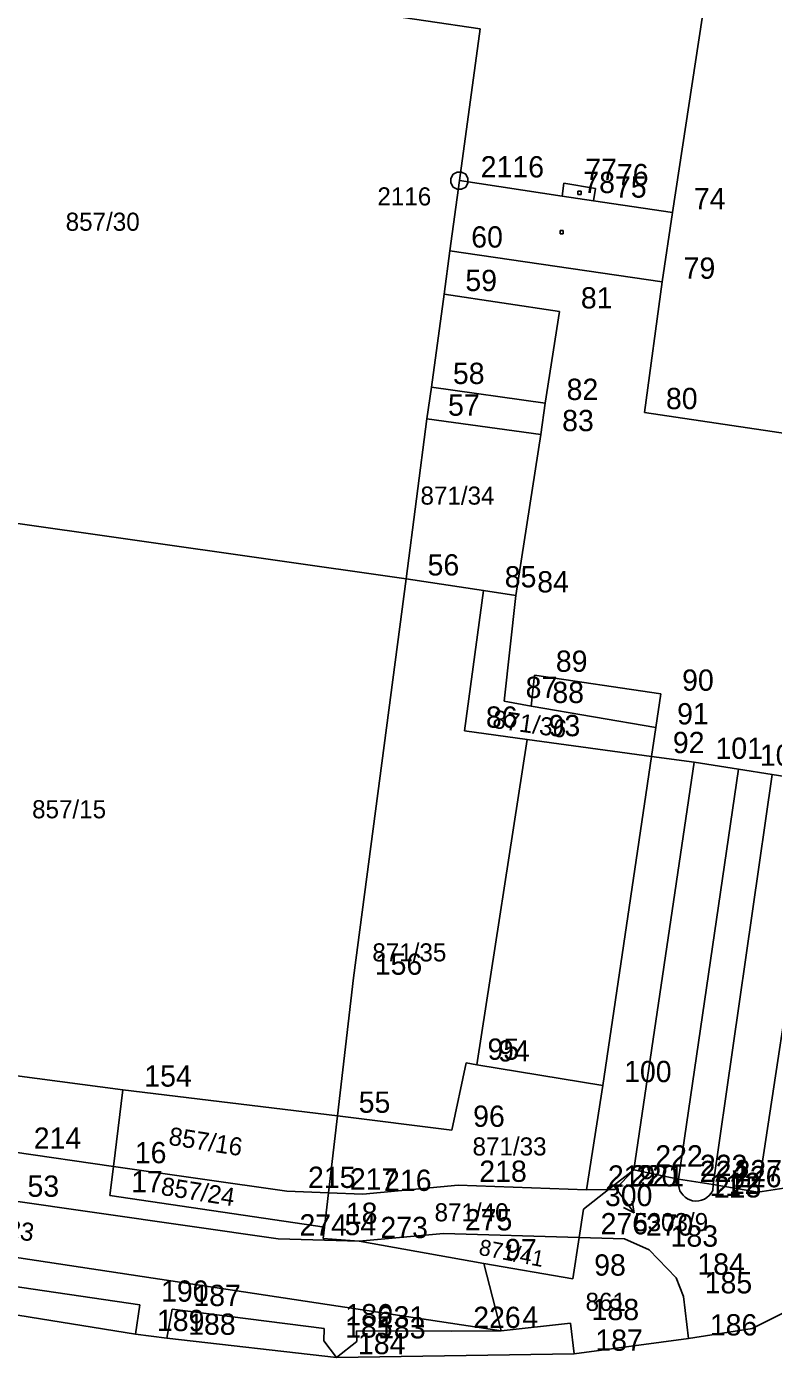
# Model space of a CAD drawing. Extents: x -822293 to -820259, y -1071573 to -1068794.
# Drawn here: x -822034.7 to -821964.6, y -1070214.9 to -1070089.8 of the extents above; entities that cross this region are included whole.
import ezdxf

# ---------------------------------------------------------------- set-up
doc = ezdxf.new("R2010")
doc.units = 0
for name, color, linetype in [('Vrstva 11', 7, 'Continuous'), ('Vrstva 14', 7, 'Continuous'), ('Vrstva 16', 7, 'Continuous'), ('Vrstva 2', 7, 'Continuous'), ('Vrstva 3', 7, 'Continuous'), ('Vrstva 4', 7, 'Continuous'), ('Vrstva 5', 7, 'Continuous'), ('Vrstva 7', 7, 'Continuous'), ('Vrstva 8', 7, 'Continuous'), ('Vrstva 9', 7, 'Continuous')]:
    doc.layers.add(name, color=color, linetype=linetype)

# ---------------------------------------------------------------- blocks, each defined once
blk = doc.blocks.new('Z61')
at = {"layer": 'Vrstva 2'}
for p, q in [((0, 300), (-50, 200)), ((0, 0), (0, 300)), ((0, 300), (50, 200))]:
    blk.add_line(p, q, dxfattribs=at)
blk = doc.blocks.new('Z402')
at = {"layer": 'Vrstva 2'}
for p, q in [((-10, 10), (20, 10)), ((-10, -20), (-10, 10)), ((20, 10), (20, -20)), ((20, -20), (-10, -20))]:
    blk.add_line(p, q, dxfattribs=at)
blk = doc.blocks.new('Z101')
at = {"layer": 'Vrstva 2'}
for p, q in [((-80, 20), (-60, 60)), ((-80, -20), (-80, 20)), ((-60, 60), (-20, 80)), ((-20, 80), (20, 80)), ((0, 0), (0, 0)), ((20, 80), (60, 60)), ((60, 60), (80, 20)), ((80, 20), (80, -20)), ((-60, -60), (-80, -20)), ((-20, -80), (-60, -60)), ((20, -80), (-20, -80)), ((60, -60), (20, -80)), ((80, -20), (60, -60))]:
    blk.add_line(p, q, dxfattribs=at)

msp = doc.modelspace()

# ---------------------------------------------------------------- linework, layer by layer
at = {"layer": 'Vrstva 2'}
for p, q in [((-822017.71, -1070086.27), (-821992.13, -1070090.06)), ((-821971.28, -1070089.05), (-821974.07, -1070107.31)), ((-821992.13, -1070090.06), (-821994.09, -1070104.32)), ((-821994.09, -1070104.32), (-821994.98, -1070110.91)), ((-821984.45, -1070105.79), (-821994.09, -1070104.32)), ((-821984.27, -1070104.57), (-821984.45, -1070105.79)), ((-821981.3, -1070105.05), (-821984.27, -1070104.57)), ((-821981.48, -1070106.22), (-821981.3, -1070105.05)), ((-821974.07, -1070107.31), (-821981.48, -1070106.22)), ((-821994.98, -1070110.91), (-821995.53, -1070115)), ((-821975.03, -1070113.84), (-821994.98, -1070110.91)), ((-821976.69, -1070126.09), (-821975.03, -1070113.84)), ((-821995.53, -1070115), (-821996.7, -1070123.73)), ((-821995.53, -1070115), (-821984.68, -1070116.63)), ((-821984.68, -1070116.63), (-821986.02, -1070125.23)), ((-821996.7, -1070123.73), (-821997.16, -1070126.71)), ((-821986.02, -1070125.23), (-821986.44, -1070128.16)), ((-821928.39, -1070133.39), (-821976.69, -1070126.09)), ((-821997.16, -1070126.71), (-821999.08, -1070141.72)), ((-821986.44, -1070128.16), (-821988.78, -1070143.31)), ((-821999.08, -1070141.72), (-822052.4, -1070134.16)), ((-821999.08, -1070141.72), (-822004.04, -1070179.23)), ((-821991.83, -1070142.84), (-821999.08, -1070141.72)), ((-821993.6, -1070156.02), (-821991.83, -1070142.84)), ((-821988.78, -1070143.31), (-821991.83, -1070142.84)), ((-821988.78, -1070143.31), (-821989.87, -1070153.23)), ((-821989.87, -1070153.23), (-821987.36, -1070153.7)), ((-821987.36, -1070153.7), (-821975.64, -1070155.71)), ((-821987.71, -1070156.82), (-821993.6, -1070156.02)), ((-821975.64, -1070155.71), (-821976.04, -1070158.41)), ((-821976.04, -1070158.41), (-821987.71, -1070156.82)), ((-821976.04, -1070158.41), (-821980.62, -1070189.32)), ((-822004.04, -1070179.23), (-822005.55, -1070192.2)), ((-822025.69, -1070189.74), (-822060.08, -1070185.2)), ((-821993.45, -1070187.22), (-821994.8, -1070193.52)), ((-821992.46, -1070187.38), (-821993.45, -1070187.22)), ((-821980.62, -1070189.32), (-821992.46, -1070187.38)), ((-822026.58, -1070196.94), (-822025.69, -1070189.74)), ((-822005.55, -1070192.2), (-822025.69, -1070189.74)), ((-821980.62, -1070189.32), (-821982.14, -1070199.14)), ((-822005.55, -1070192.2), (-822006.38, -1070199.41)), ((-821994.8, -1070193.52), (-822005.55, -1070192.2)), ((-822026.58, -1070196.94), (-822036.07, -1070195.58)), ((-822026.92, -1070199.66), (-822026.58, -1070196.94)), ((-822010.31, -1070199.26), (-822026.58, -1070196.94)), ((-821977.69, -1070197.25), (-821980.08, -1070199.12)), ((-821977.69, -1070197.25), (-821979.46, -1070199.12)), ((-821973.5, -1070198.14), (-821977.69, -1070197.25)), ((-821970.25, -1070198.63), (-821973.5, -1070198.14)), ((-821966.05, -1070199.37), (-821970.25, -1070198.63)), ((-822006.76, -1070202.64), (-822026.92, -1070199.66)), ((-822006.38, -1070199.41), (-822010.31, -1070199.26)), ((-822006.38, -1070199.41), (-822006.76, -1070202.64)), ((-822003.17, -1070199.54), (-822006.38, -1070199.41)), ((-821994.22, -1070198.69), (-822003.17, -1070199.54)), ((-821982.14, -1070199.14), (-821994.22, -1070198.69)), ((-821980.08, -1070199.12), (-821982.42, -1070200.97)), ((-821980.08, -1070199.12), (-821982.14, -1070199.14)), ((-821979.46, -1070199.12), (-821980.08, -1070199.12)), ((-821962.41, -1070198.79), (-821966.05, -1070199.37)), ((-822071.91, -1070200.04), (-821990.17, -1070212.38)), ((-822011.11, -1070203.73), (-822036.66, -1070200.09)), ((-821982.42, -1070200.97), (-821982.83, -1070203.62)), ((-822006.76, -1070202.64), (-822006.88, -1070203.7)), ((-821995.58, -1070203.25), (-822003.51, -1070203.97)), ((-821982.83, -1070203.62), (-821995.58, -1070203.25)), ((-821982.83, -1070203.62), (-821983.43, -1070207.5)), ((-821982.83, -1070203.62), (-821978.58, -1070203.74)), ((-822003.51, -1070203.97), (-822011.11, -1070203.73)), ((-822006.88, -1070203.7), (-822003.51, -1070203.97)), ((-822003.51, -1070203.97), (-821991.8, -1070206.05)), ((-821978.58, -1070203.74), (-821976.25, -1070204.78)), ((-821976.25, -1070204.78), (-821973.74, -1070207.41)), ((-821991.8, -1070206.05), (-821990.17, -1070212.38)), ((-821983.43, -1070207.5), (-821991.8, -1070206.05)), ((-821966.58, -1070212.16), (-821953.03, -1070205.4)), ((-822024.11, -1070209.95), (-822041.26, -1070207.41)), ((-821973.74, -1070207.41), (-821973.05, -1070209.17)), ((-821973.05, -1070209.17), (-821972.57, -1070213.12)), ((-822024.5, -1070212.71), (-822024.11, -1070209.95)), ((-822021.08, -1070210.36), (-822021.57, -1070213.06)), ((-822006.8, -1070212.17), (-822021.08, -1070210.36)), ((-822006.83, -1070213.32), (-822006.8, -1070212.17)), ((-821994.79, -1070212.42), (-822003.76, -1070212.37)), ((-822003.76, -1070212.37), (-822003.73, -1070213.4)), ((-821990.17, -1070212.38), (-821994.79, -1070212.42)), ((-821990.17, -1070212.38), (-821983.67, -1070211.68)), ((-821983.67, -1070211.68), (-821983.32, -1070214.56)), ((-821972.57, -1070213.12), (-821966.58, -1070212.16)), ((-822021.57, -1070213.06), (-822024.5, -1070212.71)), ((-822005.62, -1070214.88), (-822006.83, -1070213.32)), ((-822003.73, -1070213.4), (-822005.62, -1070214.88)), ((-821983.32, -1070214.56), (-821972.57, -1070213.12))]:
    msp.add_line(p, q, dxfattribs=at)
at = {"layer": 'Vrstva 3'}
for p, q in [((-821984.45, -1070105.79), (-821981.48, -1070106.22)), ((-821975.03, -1070113.84), (-821974.07, -1070107.31)), ((-821996.7, -1070123.73), (-821986.02, -1070125.23)), ((-821986.44, -1070128.16), (-821997.16, -1070126.71)), ((-821987.36, -1070153.7), (-821987.03, -1070150.77)), ((-821987.03, -1070150.77), (-821975.17, -1070152.55)), ((-821975.17, -1070152.55), (-821975.64, -1070155.71)), ((-821992.46, -1070187.38), (-821987.71, -1070156.82)), ((-821976.04, -1070158.41), (-821972.04, -1070158.95)), ((-821972.04, -1070158.95), (-821977.69, -1070197.25)), ((-821967.87, -1070159.6), (-821973.5, -1070198.14)), ((-821972.04, -1070158.95), (-821967.87, -1070159.6)), ((-821967.87, -1070159.6), (-821964.71, -1070160.13)), ((-821964.71, -1070160.13), (-821970.25, -1070198.63)), ((-821960.23, -1070160.81), (-821966.05, -1070199.37)), ((-821964.71, -1070160.13), (-821960.23, -1070160.81)), ((-821973.52, -1070198.71), (-821973.5, -1070198.14)), ((-821970.25, -1070198.63), (-821970.3, -1070199.2)), ((-822024.5, -1070212.71), (-822042.91, -1070209.75)), ((-822005.62, -1070214.88), (-822021.57, -1070213.06)), ((-821983.32, -1070214.56), (-822005.62, -1070214.88))]:
    msp.add_line(p, q, dxfattribs=at)
for centre, radius, start, end in [((-821971.83, -1070198.5), 1.7, 187.17413, 257.88254), ((-821971.84, -1070198.51), 1.689, 258.06596, 335.78936)]:
    msp.add_arc(centre, radius, start, end, dxfattribs=at)
at = {"layer": 'Vrstva 4'}
msp.add_line((-821979.5, -1070198.87), (-821979.47, -1070198.91), dxfattribs=at)
at = {"layer": 'Vrstva 8'}
for p, q in [((-821992.13, -1070090.06), (-821992.13, -1070090.06)), ((-821994.09, -1070104.32), (-821994.09, -1070104.32)), ((-821984.27, -1070104.57), (-821984.27, -1070104.57)), ((-821984.45, -1070105.79), (-821984.45, -1070105.79)), ((-821981.3, -1070105.05), (-821981.3, -1070105.05)), ((-821981.48, -1070106.22), (-821981.48, -1070106.22)), ((-821974.07, -1070107.31), (-821974.07, -1070107.31)), ((-821994.98, -1070110.91), (-821994.98, -1070110.91)), ((-821975.03, -1070113.84), (-821975.03, -1070113.84)), ((-821995.53, -1070115), (-821995.53, -1070115)), ((-821984.68, -1070116.63), (-821984.68, -1070116.63)), ((-821996.7, -1070123.73), (-821996.7, -1070123.73)), ((-821986.02, -1070125.23), (-821986.02, -1070125.23)), ((-821976.69, -1070126.09), (-821976.69, -1070126.09)), ((-821997.16, -1070126.71), (-821997.16, -1070126.71)), ((-821986.44, -1070128.16), (-821986.44, -1070128.16)), ((-821999.08, -1070141.72), (-821999.08, -1070141.72)), ((-821991.83, -1070142.84), (-821991.83, -1070142.84)), ((-821988.78, -1070143.31), (-821988.78, -1070143.31)), ((-821987.03, -1070150.77), (-821987.03, -1070150.77)), ((-821989.87, -1070153.23), (-821989.87, -1070153.23)), ((-821975.17, -1070152.55), (-821975.17, -1070152.55)), ((-821987.36, -1070153.7), (-821987.36, -1070153.7)), ((-821993.6, -1070156.02), (-821993.6, -1070156.02)), ((-821975.64, -1070155.71), (-821975.64, -1070155.71)), ((-821987.71, -1070156.82), (-821987.71, -1070156.82)), ((-821976.04, -1070158.41), (-821976.04, -1070158.41)), ((-821972.04, -1070158.95), (-821972.04, -1070158.95)), ((-821967.87, -1070159.6), (-821967.87, -1070159.6)), ((-821964.71, -1070160.13), (-821964.71, -1070160.13)), ((-822004.04, -1070179.23), (-822004.04, -1070179.23)), ((-821993.45, -1070187.22), (-821993.45, -1070187.22)), ((-821992.46, -1070187.38), (-821992.46, -1070187.38)), ((-822025.69, -1070189.74), (-822025.69, -1070189.74)), ((-821980.62, -1070189.32), (-821980.62, -1070189.32)), ((-822005.55, -1070192.2), (-822005.55, -1070192.2)), ((-821994.8, -1070193.52), (-821994.8, -1070193.52)), ((-822026.58, -1070196.94), (-822026.58, -1070196.94)), ((-821977.69, -1070197.25), (-821977.69, -1070197.25)), ((-821973.5, -1070198.14), (-821973.5, -1070198.14)), ((-821970.25, -1070198.63), (-821970.25, -1070198.63)), ((-822026.92, -1070199.66), (-822026.92, -1070199.66)), ((-822010.31, -1070199.26), (-822010.31, -1070199.26)), ((-822006.38, -1070199.41), (-822006.38, -1070199.41)), ((-822003.17, -1070199.54), (-822003.17, -1070199.54)), ((-821994.22, -1070198.69), (-821994.22, -1070198.69)), ((-821982.14, -1070199.14), (-821982.14, -1070199.14)), ((-821980.08, -1070199.12), (-821980.08, -1070199.12)), ((-821979.46, -1070199.12), (-821979.46, -1070199.12)), ((-821973.52, -1070198.71), (-821973.52, -1070198.71)), ((-821970.79, -1070199.83), (-821970.79, -1070199.83)), ((-821970.3, -1070199.2), (-821970.3, -1070199.2)), ((-821966.05, -1070199.37), (-821966.05, -1070199.37)), ((-821982.42, -1070200.97), (-821982.42, -1070200.97)), ((-821972.61, -1070200.01), (-821972.61, -1070200.01)), ((-821972.19, -1070200.16), (-821972.19, -1070200.16)), ((-822006.76, -1070202.64), (-822006.76, -1070202.64)), ((-821995.58, -1070203.25), (-821995.58, -1070203.25)), ((-821982.83, -1070203.62), (-821982.83, -1070203.62)), ((-822011.11, -1070203.73), (-822011.11, -1070203.73)), ((-822006.88, -1070203.7), (-822006.88, -1070203.7)), ((-822003.51, -1070203.97), (-822003.51, -1070203.97)), ((-821978.58, -1070203.74), (-821978.58, -1070203.74)), ((-821976.25, -1070204.78), (-821976.25, -1070204.78)), ((-821991.8, -1070206.05), (-821991.8, -1070206.05)), ((-821973.74, -1070207.41), (-821973.74, -1070207.41)), ((-821983.43, -1070207.5), (-821983.43, -1070207.5)), ((-821973.05, -1070209.17), (-821973.05, -1070209.17)), ((-822024.11, -1070209.95), (-822024.11, -1070209.95)), ((-822021.08, -1070210.36), (-822021.08, -1070210.36)), ((-822006.8, -1070212.17), (-822006.8, -1070212.17)), ((-822003.76, -1070212.37), (-822003.76, -1070212.37)), ((-821994.79, -1070212.42), (-821994.79, -1070212.42)), ((-821990.17, -1070212.38), (-821990.17, -1070212.38)), ((-821983.67, -1070211.68), (-821983.67, -1070211.68)), ((-821966.58, -1070212.16), (-821966.58, -1070212.16)), ((-822024.5, -1070212.71), (-822024.5, -1070212.71)), ((-822021.57, -1070213.06), (-822021.57, -1070213.06)), ((-822006.83, -1070213.32), (-822006.83, -1070213.32)), ((-822003.73, -1070213.4), (-822003.73, -1070213.4)), ((-821972.57, -1070213.12), (-821972.57, -1070213.12)), ((-822005.62, -1070214.88), (-822005.62, -1070214.88)), ((-821983.32, -1070214.56), (-821983.32, -1070214.56))]:
    msp.add_line(p, q, dxfattribs=at)

# ---------------------------------------------------------------- block references
at = {"layer": 'Vrstva 11', "xscale": 0.01, "yscale": 0.01}
for p in [(-821982.85, -1070105.42), (-821984.53, -1070109.11)]:
    msp.add_blockref('Z402', p, dxfattribs=at)
at = {"layer": 'Vrstva 14', "xscale": 0.01, "yscale": 0.01}
msp.add_blockref('Z101', (-821994.09, -1070104.32), dxfattribs=at)
at = {"layer": 'Vrstva 7', "xscale": 0.01, "yscale": 0.010000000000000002, "rotation": -142.9999999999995}
msp.add_blockref('Z61', (-821979.47, -1070198.91), dxfattribs=at)

# ---------------------------------------------------------------- texts
at = {"layer": 'Vrstva 16'}
msp.add_text('2116', height=1.7, dxfattribs=at).set_placement((-822001.792, -1070106.65))
at = {"layer": 'Vrstva 5'}
for s, height, p in [('857/30', 1.7, (-822031.073, -1070109.03)), ('871/34', 1.7, (-821997.746, -1070134.76)), ('857/15', 1.7, (-822034.228, -1070164.23)), ('871/35', 1.7, (-822002.268, -1070177.68)), ('871/33', 1.7, (-821992.856, -1070195.91)), ('5303/9', 0.2, (-821979.5, -1070198.87)), ('871/40', 1.7, (-821996.423, -1070202.1)), ('861', 1.7, (-821982.243, -1070210.51))]:
    msp.add_text(s, height=height, dxfattribs=at).set_placement(p)
for s, height, rotation, p in [('871/36', 1.7, 352, (-821991.049, -1070155.724)), ('857/16', 1.699, 351, (-822021.483, -1070194.892)), ('857/24', 1.699, 351, (-822022.205, -1070199.598)), ('857/23', 1.699, 351, (-822041.055, -1070202.918)), ('871/41', 1.5, 349, (-821992.347, -1070205.227))]:
    msp.add_text(s, height=height, rotation=rotation, dxfattribs=at).set_placement(p)
at = {"layer": 'Vrstva 7'}
msp.add_text('5303/9', height=1.7, dxfattribs=at).set_placement((-821977.68, -1070203.02))
at = {"layer": 'Vrstva 9'}
for s, p in [('2116', (-821992.09, -1070104.02)), ('77', (-821982.27, -1070104.27)), ('78', (-821982.45, -1070105.49)), ('76', (-821979.3, -1070104.75)), ('75', (-821979.48, -1070105.92)), ('74', (-821972.07, -1070107.01)), ('60', (-821992.98, -1070110.61)), ('79', (-821973.03, -1070113.54)), ('59', (-821993.53, -1070114.7)), ('81', (-821982.68, -1070116.33)), ('58', (-821994.7, -1070123.43)), ('82', (-821984.02, -1070124.93)), ('57', (-821995.16, -1070126.41)), ('80', (-821974.69, -1070125.79)), ('83', (-821984.44, -1070127.86)), ('56', (-821997.08, -1070141.42)), ('85', (-821989.83, -1070142.54)), ('84', (-821986.78, -1070143.01)), ('89', (-821985.03, -1070150.47)), ('87', (-821987.87, -1070152.93)), ('90', (-821973.17, -1070152.25)), ('88', (-821985.36, -1070153.4)), ('91', (-821973.64, -1070155.41)), ('86', (-821991.6, -1070155.72)), ('93', (-821985.71, -1070156.52)), ('92', (-821974.04, -1070158.11)), ('101', (-821970.04, -1070158.65)), ('102', (-821965.87, -1070159.3)), ('156', (-822002.04, -1070178.93)), ('95', (-821991.45, -1070186.92)), ('94', (-821990.46, -1070187.08)), ('100', (-821978.62, -1070189.02)), ('154', (-822023.69, -1070189.44)), ('55', (-822003.55, -1070191.9)), ('96', (-821992.8, -1070193.22)), ('214', (-822034.07, -1070195.28)), ('16', (-822024.58, -1070196.64)), ('222', (-821975.69, -1070196.95)), ('223', (-821971.5, -1070197.84)), ('17', (-822024.92, -1070199.36)), ('215', (-822008.31, -1070198.96)), ('217', (-822004.38, -1070199.11)), ('216', (-822001.17, -1070199.24)), ('218', (-821992.22, -1070198.39)), ('219', (-821980.14, -1070198.84)), ('220', (-821978.08, -1070198.82)), ('221', (-821977.46, -1070198.82)), ('224', (-821971.52, -1070198.41)), ('226', (-821968.3, -1070198.9)), ('227', (-821968.25, -1070198.33)), ('53', (-822034.66, -1070199.79)), ('300', (-821980.42, -1070200.67)), ('11', (-821970.61, -1070199.71)), ('225', (-821970.19, -1070199.86)), ('12', (-821968.79, -1070199.53)), ('18', (-822004.76, -1070202.34)), ('275', (-821993.58, -1070202.95)), ('274', (-822009.11, -1070203.43)), ('54', (-822004.88, -1070203.4)), ('273', (-822001.51, -1070203.67)), ('276', (-821980.83, -1070203.32)), ('270', (-821976.58, -1070203.44)), ('183', (-821974.25, -1070204.48)), ('97', (-821989.8, -1070205.75)), ('98', (-821981.43, -1070207.2)), ('184', (-821971.74, -1070207.11)), ('185', (-821971.05, -1070208.87)), ('190', (-822022.11, -1070209.65)), ('187', (-822019.08, -1070210.06)), ('186', (-822004.8, -1070211.87)), ('188', (-821981.67, -1070211.38)), ('189', (-822022.5, -1070212.41)), ('188', (-822019.57, -1070212.76)), ('185', (-822004.83, -1070213.02)), ('231', (-822001.76, -1070212.07)), ('183', (-822001.73, -1070213.1)), ('226', (-821992.79, -1070212.12)), ('4', (-821988.17, -1070212.08)), ('186', (-821970.57, -1070212.82)), ('187', (-821981.32, -1070214.26)), ('184', (-822003.62, -1070214.58))]:
    msp.add_text(s, height=2, dxfattribs=at).set_placement(p)

doc.saveas('drawing.dxf')
